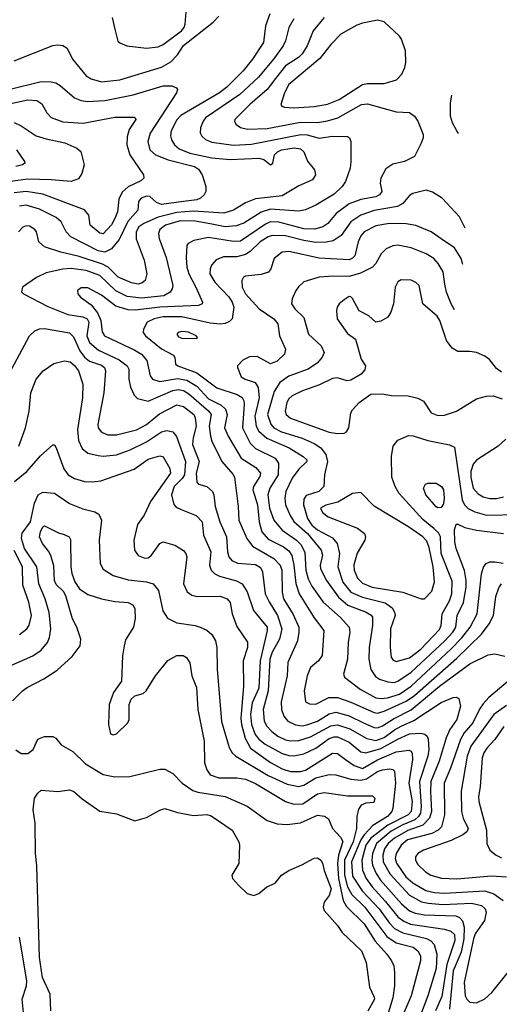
# Model space of a CAD drawing. Extents: x 997026 to 1115308, y 536381 to 619039.
# Tile 465 of 484: x 1093627 to 1096492, y 574475 to 580351. Entities that reach past the tile are written whole.
import ezdxf

# ---------------------------------------------------------------- set-up
doc = ezdxf.new("R2010")
doc.units = 0

msp = doc.modelspace()

# ---------------------------------------------------------------- linework, layer by layer
at = {"layer": '0CON20XD'}
for points in [[(1095121.1, 580385), (1095094.4, 580315), (1095083.5, 580215), (1095017.7, 580115), (1094961.8, 580045), (1094865, 579948.7), (1094821.5, 579915), (1094590.3, 579779.7), (1094565, 579752.5), (1094532.2, 579687.7), (1094528.3, 579658.3), (1094533.7, 579633.6), (1094550.9, 579605), (1094579.5, 579579.5), (1094642.5, 579555), (1094775, 579527.5), (1094885, 579516.2), (1095055, 579524.6), (1095086.2, 579516.2), (1095125, 579484.2), (1095140, 579495), (1095149.4, 579545), (1095167.1, 579562.9), (1095190.6, 579575), (1095265.6, 579585.6), (1095305, 579579.4), (1095325, 579563.3), (1095346.7, 579506.8), (1095388.8, 579455), (1095393.8, 579425), (1095376.7, 579395), (1095295, 579359.4), (1095195, 579299.6), (1095035, 579282), (1094975, 579257.5), (1094905, 579213.8), (1094847.1, 579197.1), (1094665, 579208.8), (1094565, 579201.1), (1094455, 579172.6), (1094368.2, 579135), (1094338.5, 579115), (1094322.1, 579085), (1094322.6, 579042.6), (1094370.5, 578915), (1094387.5, 578835), (1094375.6, 578794.4), (1094359.3, 578780.7), (1094335, 578773.6), (1094295, 578779.6), (1094215, 578813.8), (1094155, 578874.3), (1094122.1, 578892.1), (1093982.1, 578937.9), (1093872.9, 578962.9), (1093774.7, 578994.7), (1093740.8, 579025), (1093727.1, 579085), (1093718.2, 579098.2), (1093685, 579118.5), (1093665, 579120), (1093645, 579112.9), (1093620, 579085)], [(1094179.5, 580365), (1094195.8, 580295), (1094213.4, 580223.4), (1094225, 580212), (1094267.5, 580195), (1094385, 580180.7), (1094455, 580189.6), (1094485, 580202), (1094594.1, 580285), (1094609.4, 580305), (1094616.3, 580325), (1094620.6, 580395)], [(1093595, 580106.2), (1093825, 580196.2), (1093855, 580200.9), (1093885, 580196.7), (1093910.6, 580180.6), (1093941.9, 580115), (1094025, 580015.7), (1094055, 579997.8), (1094115, 579979.6), (1094225, 579991.1), (1094475, 580066.7), (1094530.5, 580099.5), (1094568.7, 580141.3), (1094605, 580197.7), (1094782.9, 580337.1), (1094817.5, 580372.5)], [(1095265, 580356.4), (1095235.3, 580305), (1095215.3, 580225), (1095201.4, 580195), (1095143.6, 580115), (1095052.8, 580007.2), (1094942.2, 579905), (1094737.5, 579765), (1094722.5, 579745), (1094707.9, 579705), (1094705.4, 579675.4), (1094714.4, 579655), (1094736.2, 579636.2), (1094775, 579620.7), (1094905, 579601.7), (1095011.6, 579608.4), (1095305.6, 579665.6), (1095343.7, 579663.7), (1095415, 579644.3), (1095494.6, 579655.4), (1095585, 579654.3), (1095597.1, 579645), (1095604.4, 579625), (1095605.3, 579505), (1095600, 579465), (1095572.7, 579385), (1095554, 579355), (1095505, 579309.7), (1095395, 579243.9), (1095334.7, 579215.3), (1095295, 579209.2), (1095125, 579220.3), (1095068.6, 579201.4), (1094965, 579137), (1094919.4, 579120.6), (1094855, 579115.6), (1094765, 579132.4), (1094675, 579148.7), (1094585, 579149.9), (1094497.3, 579125), (1094465, 579098.5), (1094456.7, 579075), (1094459.7, 579045), (1094501.5, 578931.5), (1094541.2, 578765), (1094538.8, 578745), (1094526.7, 578725), (1094487.9, 578702.1), (1094355, 578688.4), (1094268.8, 578698.8), (1094201.9, 578731.9), (1094105, 578824.8), (1094024.2, 578854.2), (1093935, 578866.7), (1093885, 578863), (1093785, 578840.4), (1093727.4, 578812.6), (1093643.8, 578755), (1093637, 578727), (1093650, 578715), (1093795, 578638.9), (1093915, 578591.4), (1094005, 578577), (1094030.8, 578565), (1094039.2, 578545), (1094027.7, 578465), (1094043.8, 578425), (1094098.1, 578378.1), (1094221.1, 578321.1), (1094270, 578285), (1094278.4, 578265), (1094279.7, 578205), (1094288.5, 578158.5), (1094310.1, 578110.1), (1094330.5, 578090.5), (1094395, 578074.2), (1094542.5, 578137.5), (1094574.1, 578144.1), (1094605, 578138.8), (1094637.8, 578117.8), (1094756.2, 578015), (1094771.4, 577995), (1094759.4, 577925), (1094766.7, 577865), (1094775.3, 577835), (1094834.5, 577714.5), (1094899.7, 577639.7), (1094910, 577620), (1094932, 577445), (1094936, 577365), (1094984.1, 577254.1), (1095018.1, 577208.1), (1095145.4, 577135), (1095183.1, 577095), (1095193.3, 577065), (1095195.7, 576935), (1095202.2, 576895), (1095260.7, 576800.7), (1095293.4, 576725), (1095295.3, 576695), (1095287.2, 576645), (1095227.8, 576515), (1095224.7, 576435), (1095189.8, 576279.8), (1095191.2, 576235), (1095205, 576194.4), (1095228.9, 576165), (1095275, 576142.6), (1095315, 576136.2), (1095342.3, 576142.3), (1095404.9, 576165.1), (1095475, 576208), (1095515, 576217.6), (1095595, 576197.2), (1095685, 576151.9), (1095745, 576127.4), (1095765, 576125.2), (1095795, 576136), (1095860.5, 576179.5), (1095965, 576233), (1096135, 576374), (1096315, 576506.5), (1096425, 576561.5), (1096465, 576566.9), (1096525, 576553.3)], [(1095445.4, 580365), (1095380.4, 580285), (1095344.7, 580195), (1095315, 580147.3), (1095291.5, 580125), (1095215.2, 580074.8), (1095155, 580000), (1095105, 579934.7), (1095002.3, 579845), (1094912.5, 579755), (1094910, 579745), (1094918.1, 579728.1), (1094945, 579707.1), (1094987.8, 579697.8), (1095105, 579702), (1095305, 579739.8), (1095405, 579737.7), (1095465, 579746.6), (1095526.7, 579765), (1095669.2, 579845), (1095705, 579848.2), (1095875, 579801.1), (1095955, 579797.1), (1095985.5, 579775.5), (1096004.2, 579745), (1096036.2, 579665), (1096036.2, 579645), (1096026, 579615), (1095986.2, 579535), (1095925, 579504), (1095855, 579488), (1095815, 579461.2), (1095784, 579405), (1095780, 579375), (1095790, 579325), (1095776, 579305), (1095755, 579294.6), (1095665, 579278.8), (1095595, 579251.1), (1095517.1, 579195), (1095468.5, 579135), (1095438.6, 579115), (1095389.4, 579100.6), (1095325, 579102.6), (1095175, 579142.2), (1095125, 579144.3), (1095095, 579130), (1094945, 579028.8), (1094905, 579027.1), (1094755, 579050.8), (1094667, 579033), (1094634.2, 579015.8), (1094626.2, 579005), (1094621.3, 578931.3), (1094626.2, 578875), (1094636.8, 578835), (1094680, 578755), (1094718.8, 578665), (1094716.7, 578655), (1094694.5, 578645.5), (1094465, 578636.1), (1094318.3, 578618.3), (1094275, 578618.6), (1094201, 578641), (1094115, 578707.7), (1094035, 578751.5), (1093995, 578750), (1093972, 578735), (1093974, 578715), (1093990.8, 578695), (1094055, 578648.5), (1094092.5, 578602.5), (1094111.7, 578555), (1094119.1, 578489.1), (1094134.5, 578465), (1094315, 578379.4), (1094354.8, 578354.8), (1094386.2, 578316.2), (1094406, 578226), (1094420.8, 578205), (1094465, 578191.2), (1094570.5, 578209.5), (1094625, 578199.3), (1094684.2, 578164.2), (1094755, 578089), (1094831, 578051), (1094856.2, 578026.2), (1094866.7, 577995), (1094851.1, 577915), (1094871.4, 577865), (1094950.4, 577735), (1095038.5, 577678.5), (1095064.7, 577645), (1095060.9, 577625), (1095022.9, 577565), (1095020, 577545), (1095047.8, 577455), (1095057.4, 577355), (1095073.6, 577295), (1095111.6, 577251.6), (1095202.9, 577205), (1095235, 577180.6), (1095252.4, 577152.4), (1095265.2, 577095), (1095276.7, 576986.7), (1095295.5, 576925.5), (1095385, 576781.8), (1095443.1, 576705), (1095433.2, 576556.8), (1095412.5, 576525), (1095364.6, 576485.4), (1095344, 576436), (1095325.6, 576345.6), (1095335, 576280), (1095358.3, 576268.3), (1095395, 576265.6), (1095474.3, 576305.7), (1095524.7, 576305.3), (1095605, 576278.1), (1095745, 576216.1), (1095765, 576213), (1095805, 576223.7), (1095935.7, 576284.3), (1095985, 576317.9), (1096238.9, 576541.1), (1096386.1, 576683.9), (1096430.9, 576745), (1096456.7, 576795), (1096471.9, 576908.1), (1096488.9, 576961.1), (1096505, 576984.4)], [(1095265, 579824.7), (1095385, 579832.6), (1095465, 579846.2), (1095535, 579874.3), (1095675, 579963.3), (1095705, 579969.3), (1095805, 579970.4), (1095877.6, 579992.4), (1095910, 580025), (1095928.1, 580065), (1095933.1, 580095), (1095930.6, 580165), (1095906.9, 580235), (1095895, 580252), (1095805, 580338.1), (1095765, 580348.5), (1095675, 580330.7), (1095641.3, 580318.7), (1095545.7, 580265), (1095485, 580203.3), (1095420.7, 580119.3), (1095235.3, 579965), (1095208, 579915), (1095186.9, 579845), (1095192.5, 579835), (1095208.5, 579828.5), (1095265, 579824.7)], [(1093562.5, 579935), (1093755, 579981.9), (1093815, 579980.7), (1093843.9, 579973.9), (1093869.2, 579959.2), (1093954.2, 579884.2), (1093995, 579868), (1094031.8, 579861.8), (1094135, 579868.4), (1094305, 579903.4), (1094485, 579957.1), (1094536.3, 579956.3), (1094563.8, 579945), (1094569.2, 579935), (1094564.4, 579915), (1094405.9, 579674.1), (1094393.1, 579625), (1094405.4, 579575), (1094437.5, 579545), (1094513.9, 579513.9), (1094670.8, 579475), (1094695, 579458.9), (1094717.5, 579425), (1094739.5, 579355), (1094738.5, 579325), (1094729.5, 579305), (1094707.8, 579285), (1094684.8, 579275.2), (1094605, 579265.2), (1094475, 579248.3), (1094445, 579259.2), (1094405, 579295.8), (1094385, 579298.1), (1094353.1, 579285), (1094336.7, 579265), (1094332.5, 579215), (1094273, 579147), (1094220.6, 579039.4), (1094176.3, 578983.7), (1094136.2, 578963.8), (1094095, 578970.7), (1093933.1, 579055), (1093904.8, 579084.8), (1093873.9, 579143.9), (1093845, 579170.8), (1093745, 579220.5), (1093665, 579243.8), (1093625, 579238.6)], [(1093565, 579848.7), (1093675, 579872.1), (1093729.1, 579869.1), (1093759.7, 579849.7), (1093790, 579795), (1093815, 579767.1), (1093885, 579740.7), (1094006, 579734), (1094195, 579768.9), (1094308.6, 579768.6), (1094317.5, 579765), (1094321.2, 579755), (1094281.4, 579695), (1094268.7, 579651.3), (1094266.9, 579605), (1094285.5, 579545), (1094367.1, 579425), (1094369.2, 579405), (1094350.9, 579389.1), (1094275, 579353.4), (1094239.3, 579320.7), (1094219.4, 579280.6), (1094210.8, 579205), (1094195, 579164), (1094175, 579127.5), (1094125, 579073.3), (1094105, 579076.9), (1094048, 579125), (1094040.8, 579185), (1094015, 579215.5), (1093765, 579308.9), (1093665, 579326.6), (1093595, 579317.3)], [(1096248.8, 579672.1), (1096237.3, 579687.3), (1096212, 579735), (1096200, 579775), (1096200, 579855), (1096207.7, 579901)], [(1093595, 579737.6), (1093636.9, 579716.9), (1093725, 579658.7), (1093785, 579639.2), (1093896.3, 579616.4), (1093968, 579585), (1093991.4, 579565), (1094011.4, 579485), (1093997.6, 579432.4), (1093977.9, 579402.1), (1093934.5, 579385.5), (1093815.3, 579394.7), (1093675, 579399.1), (1093494.5, 579375.5)], [(1093608.6, 579575), (1093656.7, 579505), (1093657.5, 579495), (1093643.3, 579485), (1093605, 579474.7)], [(1096287.6, 579106.3), (1096254.3, 579174.3), (1096150.8, 579285), (1096092.2, 579322.2), (1096055, 579333.5), (1095975, 579313.8), (1095955, 579301.2), (1095915.2, 579254.8), (1095884.5, 579235.5), (1095745, 579212.6), (1095664.6, 579185), (1095605.8, 579144.2), (1095547.1, 579062.9), (1095499.2, 579030.8), (1095457, 579023), (1095395, 579021.6), (1095325, 579032.6), (1095215, 579060.7), (1095135, 579062.7), (1095111.2, 579055), (1095062.5, 579025), (1095002.8, 578967.2), (1094975, 578948.8), (1094925, 578936.5), (1094844.7, 578935.3), (1094801.3, 578918.7), (1094773.4, 578886.6), (1094763.9, 578865), (1094762, 578835), (1094793.2, 578785), (1094876.6, 578696.5), (1094896.5, 578665), (1094906.5, 578635), (1094895.9, 578565), (1094881, 578549), (1094855, 578537.6), (1094825, 578534.4), (1094765, 578540), (1094595, 578577), (1094485, 578577.7), (1094429.4, 578565), (1094389.4, 578545), (1094366.5, 578505), (1094365.5, 578485), (1094379.5, 578465), (1094475, 578387.2), (1094545, 578348.8), (1094553.8, 578335), (1094558, 578295), (1094572.5, 578285), (1094685, 578243.3), (1094804, 578154), (1094926.9, 578115), (1094955, 578096.9), (1094965.6, 578075.6), (1094967, 578057), (1094958.4, 577915), (1095004.6, 577824.6), (1095035, 577792.4), (1095152.9, 577735), (1095173.4, 577705), (1095171.3, 577635), (1095120.3, 577555), (1095109.8, 577515), (1095119.8, 577435), (1095145, 577363.5), (1095194.6, 577305), (1095280, 577245), (1095307.5, 577217.5), (1095330.7, 577170.7), (1095336.4, 577065), (1095350, 577015), (1095371.1, 576971.1), (1095439.7, 576875), (1095543.5, 576783.5), (1095594.7, 576725), (1095599.7, 576695), (1095589.4, 576635), (1095585.3, 576535), (1095561.2, 576445), (1095568.1, 576428.1), (1095660.5, 576355), (1095755, 576304.3), (1095785, 576300.4), (1095824.8, 576304.8), (1095895, 576326.5), (1095965, 576374.4), (1096203, 576595), (1096268.5, 576661.5), (1096318.4, 576725), (1096359.3, 576805), (1096385.7, 577044.3), (1096396.5, 577083.5), (1096414.1, 577105.9), (1096435, 577116.2), (1096465, 577116.1), (1096515, 577108.2)], [(1096274.8, 578890.7), (1096263.9, 578925), (1096225, 578988.9), (1096143.6, 579043.6), (1096085, 579084.6), (1095992.6, 579122.6), (1095935, 579132.5), (1095835, 579133.7), (1095755, 579120.3), (1095684.4, 579085.6), (1095665, 579060.5), (1095649.2, 579025), (1095627.9, 578942.1), (1095615, 578927.3), (1095595, 578918.7), (1095415, 578927.1), (1095235, 578966.8), (1095195, 578962.7), (1095147.8, 578925), (1095127.5, 578865), (1095113.8, 578845), (1095070.3, 578829.7), (1094975, 578820.8), (1094964, 578815), (1094954.4, 578795), (1094956.7, 578755), (1094975, 578714.4), (1095057.8, 578625), (1095145.6, 578565), (1095168.6, 578535), (1095178.6, 578465), (1095215.7, 578385), (1095208, 578355), (1095165, 578313.1), (1095125, 578298.1), (1095045, 578340), (1095000.3, 578339.7), (1094960.5, 578319.5), (1094927.5, 578285), (1094927.5, 578275), (1094950.3, 578220.3), (1094973.3, 578205), (1095034, 578185), (1095051.3, 578155), (1095056.5, 578095), (1095031.7, 577985), (1095040, 577925), (1095054.8, 577894.8), (1095102.8, 577852.8), (1095237.5, 577795), (1095320, 577745), (1095341.4, 577725), (1095341.4, 577715), (1095295, 577669.1), (1095255.3, 577615), (1095215.9, 577535), (1095211.4, 577495), (1095215.3, 577455), (1095242.3, 577392.3), (1095265.5, 577355.5), (1095345.6, 577285), (1095427.8, 577185), (1095435.8, 577155), (1095421.6, 577095), (1095423.2, 577073.2), (1095460.3, 577005), (1095530.8, 576905), (1095586.3, 576856.3), (1095696.7, 576815), (1095726.3, 576796.3), (1095733.5, 576785), (1095734.6, 576735), (1095715.4, 576605), (1095713.3, 576535), (1095723.6, 576473.6), (1095752, 576432), (1095777.1, 576415), (1095825, 576398.8), (1095864.2, 576395.8), (1095885, 576403.2), (1095965, 576456.5), (1096166.2, 576643.8), (1096214.1, 576695.9), (1096232.2, 576725), (1096239.2, 576795), (1096277.5, 576872.5), (1096294, 576965), (1096294.4, 577005), (1096283.2, 577063.2), (1096233.5, 577195), (1096225.3, 577234.7), (1096223.4, 577306.6), (1096235, 577340), (1096245, 577340.8), (1096285, 577320.9), (1096355, 577304.7), (1096516, 577285)], [(1096224.9, 578619.3), (1096204.5, 578654.5), (1096175.9, 578725), (1096166.8, 578773.2), (1096155.7, 578845.7), (1096126.2, 578896.2), (1096100, 578925), (1096055, 578952.7), (1095965, 578990), (1095885, 579004.7), (1095855, 579002.3), (1095816.4, 578983.6), (1095786.4, 578953.6), (1095754.3, 578895.7), (1095735.3, 578874.8), (1095662.7, 578837.3), (1095595, 578818.7), (1095498.9, 578821.1), (1095415, 578813.8), (1095324, 578786), (1095292.6, 578757.4), (1095275, 578730), (1095254.5, 578685), (1095251.5, 578655), (1095270.9, 578625), (1095325, 578574.4), (1095352.1, 578475), (1095428.2, 578405), (1095445.9, 578365), (1095433.6, 578336.4), (1095405, 578303.8), (1095350.5, 578265), (1095235, 578223.4), (1095180.3, 578185), (1095147.3, 578132.7), (1095106.4, 577995), (1095127, 577937), (1095145.4, 577915), (1095191.8, 577891.8), (1095315, 577853.1), (1095385, 577822.7), (1095425.7, 577795.7), (1095455.2, 577755.2), (1095464.8, 577715), (1095448, 577635), (1095443.1, 577565), (1095414.4, 577535.6), (1095338.1, 577511.9), (1095325, 577488.8), (1095322.5, 577455), (1095346.6, 577375), (1095371.7, 577335), (1095405, 577306.6), (1095495, 577257.8), (1095522.5, 577225), (1095538.1, 577165), (1095526.5, 577085), (1095556.5, 576995), (1095605.4, 576935.4), (1095674.3, 576904.3), (1095810, 576870), (1095850.9, 576840.9), (1095866, 576816), (1095869.2, 576795), (1095841.6, 576715), (1095840.3, 576605), (1095846, 576546), (1095855, 576530.6), (1095875, 576520.4), (1095955, 576541.7), (1096023.8, 576595), (1096135, 576712.3), (1096143.8, 576735), (1096149.7, 576805), (1096195, 576882.7), (1096208.4, 576925), (1096211, 577001), (1096143.8, 577165), (1096139.6, 577265), (1096128.5, 577288.5), (1096100.3, 577315), (1096035, 577367.2), (1095893.9, 577523.9), (1095870, 577565), (1095850.1, 577620.1), (1095846.9, 577745), (1095858.2, 577805), (1095885, 577841.1), (1095950.2, 577869.8), (1095977.4, 577867.4), (1096065, 577839.2), (1096194.2, 577814.2), (1096225, 577800), (1096270.5, 577485), (1096283.4, 577455), (1096305, 577433.2), (1096345, 577413.9), (1096415, 577394.3), (1096605, 577398.1)], [(1096505, 578248), (1096475, 578270), (1096433.6, 578323.6), (1096405, 578343.1), (1096355, 578364.5), (1096315, 578371.2), (1096245, 578371.1), (1096210.5, 578390.5), (1096177.1, 578437.1), (1096136.2, 578555), (1096121.3, 578581.3), (1096034.2, 578655), (1096013.8, 578765), (1095993.2, 578783.2), (1095965, 578795.8), (1095905, 578798), (1095885, 578786.7), (1095869.2, 578755), (1095860, 578655), (1095844.2, 578605.8), (1095825, 578576.2), (1095785, 578552), (1095755, 578546.2), (1095713.2, 578583.2), (1095654.4, 578614.4), (1095615, 578687.5), (1095605, 578696.2), (1095595, 578698.8), (1095565, 578680), (1095536.2, 578655), (1095524, 578635), (1095520, 578615), (1095524, 578565), (1095585, 578478.8), (1095633.6, 578443.6), (1095665.8, 578325), (1095692, 578285), (1095688.8, 578261.2), (1095666.7, 578235), (1095605, 578200), (1095583.6, 578196.4), (1095524.1, 578214.1), (1095495, 578210.6), (1095417.5, 578172.5), (1095315.8, 578135.8), (1095255, 578106.4), (1095235, 578087.8), (1095223.4, 578066.6), (1095211.8, 578015), (1095218.2, 577995), (1095245, 577973.4), (1095475, 577889.3), (1095525, 577881.1), (1095565.8, 577884.2), (1095578.3, 577891.7), (1095594, 577915), (1095604.2, 578005), (1095615, 578023.3), (1095655, 578066.7), (1095725, 578116.2), (1095792.3, 578117.7), (1095847.3, 578107.3), (1095946.8, 578106.8), (1096005, 578092.9), (1096038.8, 578075), (1096083.8, 578005), (1096125, 577988.6), (1096165, 577990), (1096235.5, 578014.5), (1096355, 578088.6), (1096415, 578104.2), (1096455, 578105.8), (1096508.8, 578088.8)], [(1093552.1, 578215), (1093685, 578464), (1093716.6, 578493.4), (1093745, 578505.5), (1093775, 578507.3), (1093925, 578481.6), (1093948.1, 578458.1), (1093986.4, 578375), (1094015, 578336.7), (1094045, 578313.9), (1094115, 578288.8), (1094134.5, 578275), (1094139.2, 578255), (1094130.4, 578125), (1094094.5, 577935), (1094096.7, 577915), (1094115, 577888.6), (1094152.8, 577872.8), (1094205, 577872.7), (1094325, 577902.6), (1094385.5, 577935), (1094462.1, 577997.9), (1094565, 578052.3), (1094605, 578041.8), (1094668, 577995), (1094675.8, 577975), (1094680.2, 577925), (1094662.5, 577855), (1094660, 577815), (1094699.6, 577715), (1094680.6, 577645), (1094685, 577590), (1094695, 577579.2), (1094745, 577564.2), (1094778.6, 577535), (1094786.9, 577515), (1094795.3, 577445), (1094822.2, 577355), (1094862, 577265), (1094867.7, 577175), (1094876.5, 577145), (1094895, 577124.4), (1094927.5, 577107.5), (1095035, 577100), (1095065, 577081.2), (1095077.5, 577055), (1095093.3, 576925), (1095116.3, 576876.3), (1095166.1, 576795), (1095192.1, 576715), (1095178.3, 576655), (1095135, 576575.5), (1095120.7, 576535), (1095111.1, 576345), (1095080.8, 576235), (1095086.9, 576165), (1095104.1, 576135), (1095133.1, 576103.1), (1095169.6, 576075), (1095215, 576053.9), (1095245, 576047.5), (1095295, 576049.6), (1095365, 576070.8), (1095485, 576137.7), (1095525, 576142.7), (1095599.3, 576119.3), (1095701, 576061), (1095755, 576049.7), (1095805, 576067.7), (1095865, 576113.1), (1095905, 576135.2), (1095980.5, 576169.5), (1096145, 576275.9), (1096216.7, 576305), (1096235, 576308.6), (1096249.3, 576299.3), (1096259.6, 576255), (1096238.9, 576175), (1096196.5, 576115), (1096174.1, 576065.9), (1096133.2, 575925), (1096083.7, 575805), (1096080.2, 575745), (1096085.9, 575625.9), (1096074.8, 575585), (1096035, 575543.7), (1095945, 575512.8), (1095865, 575466.2), (1095827.5, 575435), (1095806.9, 575403.1), (1095795.9, 575365), (1095797.7, 575325), (1095840.8, 575250.8), (1095955, 575126.6), (1096026.6, 575086.6), (1096067.5, 575077.5), (1096155, 575070.8), (1096325, 575079), (1096385.2, 575065.2), (1096408.2, 575045), (1096413.6, 575025), (1096403.5, 574975), (1096348.5, 574895), (1096337.8, 574865), (1096282.5, 574605), (1096287.9, 574525), (1096297.5, 574505), (1096315, 574487.8), (1096355, 574484.5), (1096405, 574506.7), (1096447.8, 574545), (1096545, 574665.8)], [(1094685, 578447.5), (1094690, 578455), (1094681.2, 578465), (1094635, 578485.3), (1094595, 578490), (1094574, 578485), (1094565.8, 578475), (1094575, 578458.6), (1094595, 578450.4), (1094685, 578447.5)], [(1093621.3, 577805), (1093661.5, 577915), (1093683.6, 578015), (1093692.7, 578125), (1093725, 578205.7), (1093766.9, 578255), (1093830.7, 578299.3), (1093895, 578315.4), (1093929, 578309), (1093955, 578287.5), (1093977.4, 578255), (1094003.3, 578175), (1094002.4, 578095), (1093972.6, 577905), (1093979, 577839), (1094001.1, 577791.1), (1094035, 577764), (1094095, 577749.7), (1094125, 577746.7), (1094205, 577753.9), (1094286.9, 577783.1), (1094385, 577832.4), (1094475, 577891.9), (1094505, 577898.8), (1094542, 577892), (1094563.7, 577863.7), (1094617.1, 577715), (1094611.1, 577635), (1094597.1, 577612.9), (1094549.3, 577565), (1094534.1, 577515), (1094547.3, 577457.3), (1094562.3, 577442.3), (1094591.4, 577428.6), (1094681.9, 577391.9), (1094717.5, 577355), (1094725.4, 577275), (1094769.7, 577175), (1094761.8, 577095), (1094771.1, 577065), (1094793.6, 577043.6), (1094819.8, 577029.8), (1094921.9, 577001.9), (1094955.4, 576985), (1094985, 576936.7), (1095023.5, 576825), (1095104.7, 576725), (1095105.3, 576705), (1095063.8, 576525), (1095055, 576360.8), (1095016, 576274), (1095006.2, 576205), (1095011.3, 576145), (1095033.3, 576085), (1095055, 576057.4), (1095092.3, 576027.7), (1095195, 575971.6), (1095235, 575959), (1095265, 575958.1), (1095325, 575969.8), (1095395, 576003.4), (1095475, 576060.4), (1095505, 576071), (1095525, 576070.6), (1095595, 576040.2), (1095665, 575982.3), (1095695, 575976.1), (1095785, 576001.8), (1095885, 576057.9), (1095955, 576089.5), (1096024, 576094), (1096047.6, 576087.6), (1096060, 576075), (1096066.3, 576056.3), (1096070.4, 575995), (1096064.8, 575955), (1096015.1, 575804.9), (1096024.1, 575655), (1096020.1, 575615), (1096010, 575595), (1095986.8, 575575), (1095914.8, 575545.2), (1095845, 575507.2), (1095757.9, 575435), (1095734.9, 575375), (1095730.4, 575335), (1095734.5, 575305), (1095755.6, 575255.6), (1095783, 575215), (1095907.6, 575075), (1095955, 575033), (1095989.1, 575019.1), (1096045, 575009.7), (1096233.1, 575003.1), (1096255, 574993.3), (1096272.9, 574972.9), (1096281.8, 574935), (1096280, 574865), (1096263.1, 574786.9), (1096216.9, 574675), (1096194.4, 574445)], [(1093596.9, 577595), (1093668.9, 577655), (1093750.9, 577749.1), (1093825, 577813.8), (1093835, 577813.3), (1093845, 577796.7), (1093890.8, 577670.8), (1093917.1, 577635), (1093955, 577613.5), (1094015, 577595.5), (1094062, 577592), (1094111.8, 577598.2), (1094311.1, 577668.9), (1094395, 577728.5), (1094465, 577748.1), (1094485, 577742), (1094522.9, 577672.9), (1094527.7, 577645), (1094407.5, 577475), (1094370, 577395), (1094330.9, 577339.1), (1094309.2, 577245), (1094312.5, 577185), (1094335, 577154), (1094375, 577137.5), (1094395, 577140), (1094415, 577155.7), (1094464.6, 577225.4), (1094485, 577235.6), (1094554.5, 577214.5), (1094605, 577182.9), (1094620, 577165), (1094625.5, 577145), (1094605.6, 576985), (1094627.4, 576937.4), (1094655, 576915.7), (1094687.9, 576907.9), (1094825, 576910), (1094867.1, 576895), (1094883.8, 576873.8), (1094895.4, 576805), (1094925, 576730), (1094986.9, 576636.9), (1094988.2, 576605), (1094961.1, 576525), (1094963.4, 576373.4), (1094948.6, 576181.4), (1094951.9, 576145), (1094973.1, 576063.1), (1095005, 576003.4), (1095125, 575917.4), (1095195, 575879.8), (1095245, 575865.2), (1095305, 575864.8), (1095335, 575873.1), (1095495, 575972.9), (1095525, 575970.9), (1095573.3, 575936.7), (1095625, 575900.3), (1095675, 575882.9), (1095765, 575934.2), (1095875, 575981.9), (1095951.3, 575991.3), (1095964.7, 575984.7), (1095971.7, 575971.7), (1095973.3, 575935), (1095951.2, 575795), (1095970.6, 575685), (1095965.5, 575625), (1095947.1, 575605), (1095825.2, 575544.8), (1095724.5, 575465.5), (1095695, 575424.1), (1095669.7, 575335), (1095675.2, 575275), (1095696, 575225), (1095732.4, 575175), (1095810.7, 575090.7), (1095887.9, 574995), (1095921.2, 574971.2), (1095962.2, 574952.2), (1096164, 574924), (1096202, 574912), (1096225, 574891.9), (1096225.3, 574855.3), (1096178.2, 574711.8), (1096148.6, 574521.4), (1096111.6, 574435)], [(1096531.7, 577848.3), (1096484.1, 577805.9), (1096355, 577722.9), (1096335, 577699.2), (1096320.8, 577655), (1096320.9, 577620.9), (1096335.4, 577555), (1096365, 577520.4), (1096395, 577503.4), (1096435, 577493.5), (1096475.9, 577494.1), (1096516.4, 577503.6)], [(1096125, 577437.5), (1096115, 577444.3), (1096053.3, 577515), (1096038.6, 577555), (1096050.3, 577579.7), (1096065, 577585.7), (1096115, 577584.3), (1096146.9, 577565), (1096157.5, 577545), (1096161.8, 577495), (1096157.8, 577462.2), (1096145, 577438.8), (1096125, 577437.5)], [(1093575, 576496.2), (1093705, 576554.6), (1093755, 576587.5), (1093793.9, 576635), (1093806.1, 576663.9), (1093813.8, 576715), (1093804.1, 576814.1), (1093780.2, 576895), (1093740.8, 576985), (1093729.7, 577085), (1093655.6, 577195), (1093637.5, 577255), (1093642.6, 577287.4), (1093691.5, 577355), (1093715.2, 577464.8), (1093736.5, 577515), (1093765, 577532.1), (1093835, 577524.6), (1093925, 577463.1), (1094005, 577431.2), (1094075, 577414.3), (1094099.5, 577399.5), (1094115.6, 577365), (1094101.3, 577245), (1094107.9, 577105), (1094125, 577070.9), (1094185, 577034.7), (1094275, 577007.6), (1094385, 576996.4), (1094423.8, 576983.8), (1094456.7, 576945), (1094482.7, 576822.7), (1094509.9, 576779.9), (1094565, 576751.5), (1094675, 576736.1), (1094705.9, 576725.9), (1094745, 576707.5), (1094775, 576681.1), (1094796.7, 576645), (1094804.7, 576605), (1094806.9, 576475), (1094832, 576162), (1094878.1, 576008.1), (1094895.7, 575975.7), (1094917.5, 575955), (1095111.3, 575841.3), (1095225, 575788.7), (1095295, 575775.2), (1095325, 575782.1), (1095395, 575827), (1095475, 575847.1), (1095515, 575845.3), (1095605, 575817.8), (1095665, 575813.4), (1095698.6, 575821.4), (1095765, 575863.5), (1095795, 575874.3), (1095835, 575880), (1095855, 575875.4), (1095865, 575865.7), (1095872.4, 575795), (1095856.3, 575646.3), (1095849.1, 575625), (1095824, 575595), (1095737.1, 575542.9), (1095683.8, 575486.2), (1095664.2, 575455.8), (1095608.9, 575325), (1095615, 575239.1), (1095672.3, 575152.3), (1095773.3, 575045), (1095835, 574959), (1095865, 574928), (1095915, 574902.1), (1096057.7, 574867.7), (1096083.5, 574853.5), (1096102.3, 574832.3), (1096119, 574775), (1096115, 574688), (1096065.8, 574525), (1096027.5, 574425)], [(1096025, 576894), (1096045, 576894.2), (1096089.2, 576940.8), (1096104.7, 576995.3), (1096097.2, 577085), (1096071.9, 577201.9), (1096058.5, 577238.5), (1096035, 577264.1), (1095955, 577320.3), (1095745, 577448), (1095665, 577530), (1095615, 577523.3), (1095528.1, 577471.9), (1095455, 577454.5), (1095422.9, 577435), (1095435, 577410), (1095470, 577385), (1095645, 577317.3), (1095685.7, 577285), (1095691.9, 577265), (1095687.8, 577245), (1095643.1, 577166.9), (1095622.2, 577097.8), (1095624.2, 577065), (1095645, 577017.8), (1095675, 576987.4), (1095733.1, 576965), (1095916.2, 576935), (1096025, 576894)], [(1093584.5, 576285.5), (1093644, 576345), (1093672, 576365), (1093771.9, 576418.1), (1093851.2, 576468.8), (1093939.8, 576550.2), (1093988, 576615), (1093992, 576655), (1093969.2, 576725), (1093941.9, 576775), (1093902.9, 576912.9), (1093887.8, 576937.8), (1093845, 576980.8), (1093835.7, 577004.3), (1093831.3, 577091.3), (1093813.4, 577153.4), (1093799.8, 577179.8), (1093763.1, 577225), (1093745.6, 577265), (1093751.1, 577295), (1093765, 577323.8), (1093775, 577331.2), (1093858.3, 577288.3), (1093892, 577278), (1093923.3, 577265), (1093929.7, 577249.7), (1093932.5, 577085), (1093939.2, 577045), (1093955.8, 576995.8), (1093985, 576953.8), (1094035, 576920.8), (1094115, 576895.7), (1094195, 576878.6), (1094275, 576872), (1094305, 576856.7), (1094314.1, 576834.1), (1094317.3, 576777.3), (1094306.9, 576725), (1094259.7, 576650.3), (1094250.6, 576615), (1094240.6, 576555), (1094236.1, 576403.9), (1094186.7, 576335), (1094161.2, 576265), (1094156.7, 576145), (1094170, 576090), (1094185, 576082.5), (1094205, 576090), (1094272.5, 576155), (1094280, 576175), (1094280, 576265), (1094292.5, 576295), (1094313.9, 576316.1), (1094365, 576330), (1094383.3, 576345), (1094438, 576435), (1094512.6, 576527.4), (1094565, 576555.8), (1094604, 576556), (1094624.2, 576544.2), (1094643, 576513), (1094655.7, 576435), (1094683.3, 576365), (1094691.5, 576235), (1094728.5, 576045), (1094731.5, 575915), (1094744, 575874), (1094765, 575844.3), (1094817.2, 575827.2), (1094925, 575826.6), (1094975, 575818.9), (1095035, 575793.5), (1095215, 575685.4), (1095265, 575669.3), (1095318.1, 575671.9), (1095405, 575731.6), (1095445, 575739.1), (1095585, 575719.7), (1095735, 575720), (1095749.2, 575705), (1095741.7, 575678.3), (1095694.4, 575674.4), (1095666.5, 575663.5), (1095650.9, 575639.1), (1095641.3, 575595), (1095638.8, 575525), (1095618.7, 575445), (1095566.7, 575335), (1095567, 575245), (1095585.8, 575175.8), (1095610, 575130), (1095688.8, 575055), (1095820.4, 574880.4), (1095875, 574841), (1095977.7, 574815), (1096005.4, 574795), (1096022, 574765), (1096021.1, 574735), (1095965.8, 574525), (1095888.4, 574345)], [(1093625, 576682.5), (1093669.4, 576715), (1093683, 576737), (1093697.3, 576795), (1093681.2, 576875), (1093645.6, 576975.6), (1093643.2, 577085), (1093593.2, 577183.2)], [(1096557.6, 576412.4), (1096429.6, 576305), (1096395, 576267.7), (1096373.3, 576236.7), (1096334.6, 576155.4), (1096282.2, 576095), (1096259, 576055), (1096201, 575885), (1096163, 575795), (1096164.8, 575605), (1096145.9, 575535), (1096127.5, 575515), (1096087.9, 575495), (1095943.5, 575456.5), (1095904.7, 575425), (1095875.2, 575375), (1095870.4, 575345), (1095877.4, 575317.4), (1095934, 575235), (1095975, 575199.1), (1096053.7, 575153.7), (1096105, 575142.3), (1096165, 575138.8), (1096405, 575153), (1096459.5, 575135), (1096514.4, 575094.4)], [(1096535, 576258.9), (1096460, 576205), (1096321.3, 576015), (1096300.2, 575955), (1096263.1, 575746.9), (1096265.3, 575625), (1096275.2, 575585.2), (1096305.5, 575525), (1096297.8, 575505), (1096273.6, 575486.4), (1096205, 575452.7), (1096038, 575395), (1096004.2, 575375), (1095991.4, 575355), (1095990.6, 575335), (1096005, 575308.6), (1096050.6, 575265), (1096082.5, 575245), (1096147.4, 575227.4), (1096237.1, 575222.9), (1096445, 575241.9), (1096535.3, 575235.3)], [(1096518, 576132), (1096464.7, 576055), (1096416.5, 576003.5), (1096398.4, 575975), (1096388.8, 575945), (1096376.5, 575773.5), (1096366.7, 575715), (1096369.5, 575685), (1096415.3, 575515), (1096416.8, 575435), (1096435.6, 575395), (1096473.1, 575365), (1096505, 575349.1)], [(1093605, 575993.3), (1093635, 575971.2), (1093675, 575971.2), (1093706.7, 575995), (1093735, 576056.7), (1093775, 576073.8), (1093825, 576073.8), (1093843.9, 576063.9), (1093874.2, 576024.2), (1093945, 575982.9), (1094020.8, 575910.9), (1094125, 575846.8), (1094195, 575833.1), (1094285, 575833.8), (1094465, 575878.1), (1094495, 575878.1), (1094542.2, 575852.2), (1094597.5, 575795), (1094661.5, 575751.5), (1094691.7, 575741.7), (1094855.2, 575715.2), (1094985, 575657.1), (1095105, 575571.8), (1095165, 575551.5), (1095225, 575548.2), (1095305, 575558.3), (1095405, 575602.7), (1095446.7, 575596.7), (1095471.5, 575581.5), (1095494.5, 575525), (1095543.2, 575473.2), (1095556.4, 575446.4), (1095531.6, 575365), (1095526.3, 575315), (1095532.2, 575225), (1095558.9, 575095), (1095579.5, 575059.5), (1095685, 574955.3), (1095751.2, 574851.2), (1095820.7, 574775), (1095848.8, 574735), (1095861.1, 574705), (1095866.7, 574665), (1095865.3, 574585.3), (1095855.5, 574514.5), (1095802.8, 574337.2)], [(1093812.9, 574435), (1093809.2, 574535), (1093763.1, 574635), (1093744.7, 574755), (1093729.7, 575300.3), (1093722.5, 575375), (1093719.4, 575555), (1093707.1, 575635), (1093715.8, 575705), (1093734.5, 575735.5), (1093755, 575752), (1093854.1, 575744.1), (1093924.1, 575754.1), (1093950, 575745), (1094000.9, 575700.9), (1094105, 575628), (1094205, 575610.8), (1094315, 575570), (1094385, 575588.8), (1094465, 575633.8), (1094495, 575643.8), (1094568.8, 575618.8), (1094665, 575601.4), (1094745, 575606.7), (1094770.3, 575600.3), (1094896, 575515), (1094935.8, 575445), (1094940, 575425), (1094936, 575315), (1094893.3, 575245), (1094897.5, 575225), (1094935, 575186.7), (1094985, 575136.7), (1095026.4, 575123.6), (1095055, 575136.7), (1095102.5, 575175), (1095152.3, 575197.7), (1095190, 575245), (1095235, 575274.2), (1095312.9, 575307.1), (1095385, 575347.1), (1095405, 575349.2), (1095425.5, 575335.5), (1095436.6, 575316.6), (1095445, 575272.5), (1095486.7, 575165), (1095475, 575124.2), (1095445.5, 575084.5), (1095440.6, 575055), (1095445.7, 575035), (1095525.8, 574945), (1095553.4, 574903.4), (1095669.2, 574795), (1095697.5, 574725), (1095716.3, 574576.3), (1095745, 574517.5), (1095745.7, 574505), (1095706.4, 574433.6)], [(1093610, 573595), (1093659.1, 573640.9), (1093737.1, 573805), (1093760.6, 573885), (1093761.4, 574095), (1093754.4, 574125), (1093708, 574198), (1093685, 574248.8), (1093656.3, 574366.3), (1093641.7, 574505), (1093667.8, 574585), (1093670, 574615), (1093626.2, 574876.2)]]:
    msp.add_lwpolyline(points, dxfattribs=at)

doc.saveas('drawing.dxf')
